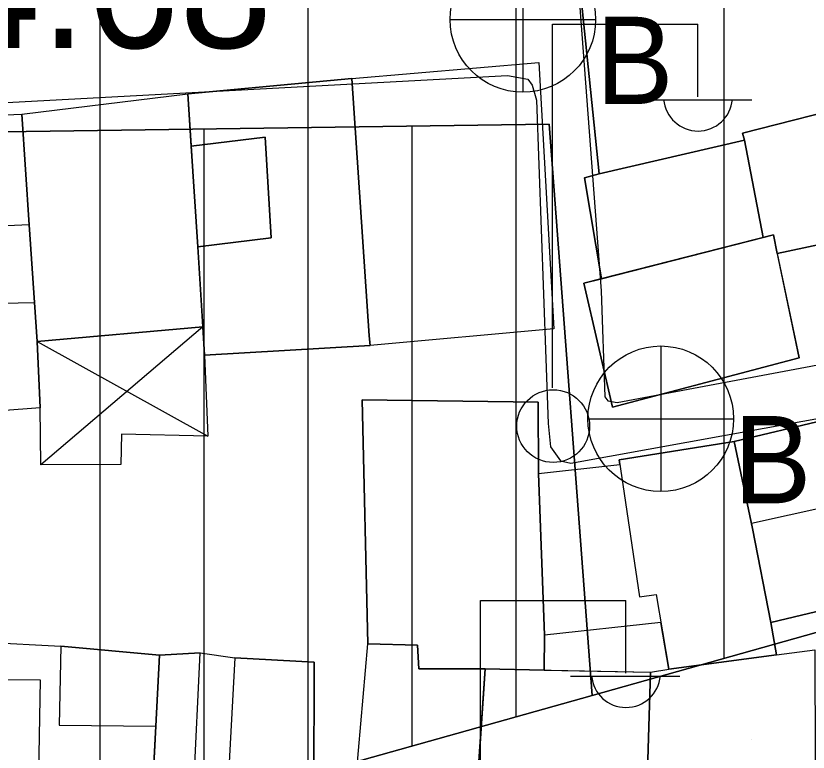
# Model space of a CAD drawing. Extents: x 417997 to 421451, y 4451742 to 4455216.
# Drawn here: x 420757.11 to 420795.21, y 4452626.67 to 4452662.08 of the extents above; entities that cross this region are included whole.
import ezdxf

# ---------------------------------------------------------------- set-up
doc = ezdxf.new("R2010")
doc.units = 0
for name, color, linetype in [('ADA', 7, 'Continuous'), ('B_Mesken', 7, 'Continuous'), ('B_Sundurma', 7, 'Continuous'), ('B_Teras', 7, 'Continuous'), ('Default', 7, 'Continuous'), ('PL_AYA_PARK_DINLENME', 7, 'Continuous'), ('PL_KON_MEV_350', 7, 'Continuous'), ('PL_KON_MEV_450', 7, 'Continuous'), ('S_Elektrik_Diregi', 7, 'Continuous'), ('S_Rogar_Kapagi_Buski', 7, 'Continuous'), ('TR_ORTAYOGUNKONUT', 7, 'Continuous'), ('TR_PARKALANI', 7, 'Continuous'), ('TR_YUKSEKYOGUNKONUT', 7, 'Continuous'), ('Y_Yol_Kotu', 7, 'Continuous'), ('Yol_Sose', 7, 'Continuous')]:
    doc.layers.add(name, color=color, linetype=linetype)

# ---------------------------------------------------------------- blocks, each defined once
blk = doc.blocks.new('POINT_DISPLAY')
at = {"layer": 'Default'}
blk.add_line((0, 0), (0, 0), dxfattribs=at)

msp = doc.modelspace()

# ---------------------------------------------------------------- linework, layer by layer
at = {"layer": 'ADA'}
for p, q in [((420722.16, 4452656.026), (420782.749, 4452656.876)), ((420722.16, 4452656.026), (420782.749, 4452656.876)), ((420782.749, 4452656.876), (420784.819, 4452629.405)), ((420782.749, 4452656.876), (420784.819, 4452629.405)), ((420818.793, 4452638.946), (420784.819, 4452629.405)), ((420818.793, 4452638.946), (420784.819, 4452629.405)), ((420784.819, 4452629.405), (420766.839, 4452624.356)), ((420784.819, 4452629.405), (420766.839, 4452624.356))]:
    msp.add_line(p, q, dxfattribs=at)
at = {"layer": 'B_Mesken'}
for points in [[(420784.15, 4452664.321), (420785.16, 4452654.486), (420792.145, 4452656.095), (420792.055, 4452656.443), (420797.835, 4452657.915), (420797.525, 4452659.221), (420795.349, 4452667.042)], [(420784.15, 4452664.321), (420795.349, 4452667.042), (420797.525, 4452659.221), (420797.835, 4452657.915), (420792.055, 4452656.443), (420792.145, 4452656.095), (420785.16, 4452654.486)], [(420773.257, 4452659.069), (420782.256, 4452659.829), (420782.981, 4452647.021), (420774.146, 4452646.223)], [(420773.257, 4452659.069), (420782.256, 4452659.829), (420782.981, 4452647.021), (420774.146, 4452646.223)], [(420793.043, 4452651.42), (420793.538, 4452651.547), (420793.724, 4452650.658), (420800.802, 4452652.163), (420799.704, 4452656.454), (420799.123, 4452656.194), (420798.473, 4452658.716), (420798.796, 4452658.884), (420798.63, 4452659.495), (420797.525, 4452659.221), (420797.835, 4452657.915), (420792.055, 4452656.443), (420792.145, 4452656.095)], [(420798.796, 4452658.884), (420798.473, 4452658.716), (420799.123, 4452656.194), (420799.704, 4452656.454), (420800.802, 4452652.163), (420793.724, 4452650.658), (420793.538, 4452651.547), (420793.043, 4452651.42), (420792.145, 4452656.095), (420792.055, 4452656.443), (420797.835, 4452657.915), (420797.525, 4452659.221), (420798.63, 4452659.495)], [(420773.257, 4452659.069), (420765.375, 4452658.328), (420766.187, 4452645.762), (420774.146, 4452646.223), (420774.098, 4452646.693)], [(420774.146, 4452646.223), (420766.187, 4452645.762), (420766.1, 4452647.119), (420765.851, 4452650.967), (420765.538, 4452655.806), (420765.375, 4452658.328), (420773.257, 4452659.069), (420774.098, 4452646.693)], [(420766.1, 4452647.119), (420758.136, 4452646.425), (420757.387, 4452657.358), (420765.375, 4452658.328)], [(420765.538, 4452655.806), (420765.851, 4452650.967), (420766.1, 4452647.119), (420758.136, 4452646.425), (420758.008, 4452648.289), (420757.752, 4452652.025), (420757.387, 4452657.358), (420765.375, 4452658.328)], [(420749.149, 4452657.015), (420757.387, 4452657.358), (420757.752, 4452652.025), (420758.008, 4452648.289), (420758.136, 4452646.425), (420758.269, 4452643.23), (420750.27, 4452642.626), (420749.837, 4452648.18), (420749.468, 4452652.922)], [(420758.269, 4452643.23), (420750.27, 4452642.626), (420749.837, 4452648.18), (420749.468, 4452652.923), (420749.149, 4452657.015), (420757.387, 4452657.358), (420757.752, 4452652.025), (420758.008, 4452648.289), (420758.136, 4452646.425)], [(420793.043, 4452651.42), (420792.145, 4452656.095), (420785.16, 4452654.486), (420784.449, 4452654.291), (420785.27, 4452649.436)], [(420793.043, 4452651.42), (420785.27, 4452649.437), (420784.449, 4452654.291), (420785.16, 4452654.486), (420792.145, 4452656.095)], [(420793.538, 4452651.547), (420784.418, 4452649.219), (420785.797, 4452643.269), (420794.774, 4452645.635)], [(420793.724, 4452650.658), (420794.774, 4452645.635), (420785.797, 4452643.268), (420784.418, 4452649.219), (420785.27, 4452649.437), (420793.043, 4452651.42), (420793.538, 4452651.547)], [(420773.762, 4452643.613), (420774.034, 4452631.889), (420776.426, 4452631.815), (420776.491, 4452630.677), (420779.676, 4452630.675), (420782.516, 4452630.62), (420782.536, 4452632.306), (420782.242, 4452640.071), (420782.226, 4452643.51)], [(420773.762, 4452643.613), (420782.226, 4452643.51), (420782.243, 4452640.072), (420782.536, 4452632.306), (420782.516, 4452630.62), (420779.676, 4452630.675), (420776.492, 4452630.677), (420776.426, 4452631.815), (420774.034, 4452631.889)], [(420801.257, 4452639.605), (420800.271, 4452643.669), (420791.648, 4452641.606), (420792.533, 4452637.423), (420793.413, 4452632.907), (420796.703, 4452633.686), (420796.939, 4452631.79), (420799.421, 4452632.265), (420802.913, 4452632.945), (420802.275, 4452634.729)], [(420801.257, 4452639.605), (420802.275, 4452634.729), (420802.913, 4452632.945), (420799.421, 4452632.265), (420796.939, 4452631.79), (420796.703, 4452633.686), (420793.413, 4452632.907), (420792.533, 4452637.423), (420791.648, 4452641.606), (420800.271, 4452643.669)], [(420788.132, 4452632.915), (420782.536, 4452632.306), (420782.242, 4452640.071), (420786.16, 4452640.512), (420786.129, 4452640.722), (420791.648, 4452641.606), (420792.533, 4452637.423), (420793.413, 4452632.907), (420793.68, 4452631.358), (420788.515, 4452630.658)], [(420788.132, 4452632.915), (420782.536, 4452632.306), (420782.243, 4452640.072), (420786.16, 4452640.512), (420786.129, 4452640.722), (420791.648, 4452641.606), (420792.533, 4452637.423), (420793.413, 4452632.907), (420793.68, 4452631.358), (420788.515, 4452630.658)], [(420755.559, 4452630.168), (420755.609, 4452631.957), (420759.268, 4452631.764), (420764.02, 4452631.331), (420763.843, 4452627.922), (420763.414, 4452619.915), (420758.101, 4452620.254), (420755.281, 4452620.259)], [(420764.02, 4452631.331), (420763.844, 4452627.922), (420763.531, 4452622.098), (420763.414, 4452619.915), (420758.101, 4452620.254), (420755.281, 4452620.259), (420755.559, 4452630.168), (420755.609, 4452631.957), (420759.268, 4452631.764)], [(420773.471, 4452625.468), (420774.034, 4452631.889), (420776.426, 4452631.815), (420776.491, 4452630.677), (420779.676, 4452630.675), (420779.286, 4452624.938)], [(420773.471, 4452625.468), (420774.034, 4452631.889), (420776.426, 4452631.815), (420776.492, 4452630.677), (420779.676, 4452630.675), (420779.286, 4452624.938)], [(420771.342, 4452619.744), (420763.414, 4452619.915), (420763.531, 4452622.098), (420763.843, 4452627.922), (420764.02, 4452631.331), (420765.973, 4452631.45), (420767.636, 4452631.207), (420771.459, 4452631.005), (420771.44, 4452624.884)], [(420771.343, 4452619.744), (420763.414, 4452619.915), (420763.531, 4452622.098), (420763.844, 4452627.922), (420764.02, 4452631.331), (420765.974, 4452631.45), (420767.636, 4452631.207), (420771.459, 4452631.005), (420771.44, 4452624.884)], [(420788.515, 4452630.658), (420793.68, 4452631.358), (420795.529, 4452631.59), (420795.541, 4452626.251), (420795.392, 4452623.164), (420787.244, 4452623.488), (420787.25, 4452623.675), (420787.419, 4452623.669), (420787.63, 4452630.522)], [(420788.515, 4452630.658), (420793.68, 4452631.358), (420795.529, 4452631.589), (420795.541, 4452626.251), (420795.392, 4452623.164), (420787.244, 4452623.488), (420787.25, 4452623.675), (420787.419, 4452623.669), (420787.63, 4452630.522)], [(420787.25, 4452623.675), (420787.096, 4452618.709), (420782.131, 4452618.887), (420782.111, 4452618.406), (420778.849, 4452618.518), (420779.676, 4452630.675), (420787.63, 4452630.522), (420787.419, 4452623.669)], [(420782.516, 4452630.62), (420787.63, 4452630.522), (420787.419, 4452623.669), (420787.25, 4452623.675), (420787.244, 4452623.488), (420787.096, 4452618.709), (420782.131, 4452618.887), (420782.111, 4452618.406), (420778.849, 4452618.518), (420778.911, 4452619.429), (420779.286, 4452624.938), (420779.676, 4452630.675)]]:
    msp.add_lwpolyline(points, close=True, dxfattribs=at)
at = {"layer": 'B_Sundurma'}
for p, q in [((420766.1, 4452647.119), (420758.312, 4452640.49)), ((420758.136, 4452646.425), (420766.347, 4452641.874))]:
    msp.add_line(p, q, dxfattribs=at)
for points in [[(420769.387, 4452651.397), (420765.851, 4452650.967), (420765.538, 4452655.806), (420769.098, 4452656.251)], [(420765.538, 4452655.805), (420765.851, 4452650.967), (420769.387, 4452651.397), (420769.098, 4452656.25)], [(420757.752, 4452652.025), (420754.52, 4452651.879), (420754.835, 4452648.233), (420758.008, 4452648.289)], [(420758.136, 4452646.425), (420766.1, 4452647.119), (420766.187, 4452645.762), (420766.347, 4452641.874), (420762.186, 4452641.959), (420762.162, 4452640.507), (420758.312, 4452640.49), (420758.269, 4452643.23)], [(420766.187, 4452645.762), (420766.347, 4452641.874), (420762.186, 4452641.959), (420762.162, 4452640.507), (420758.312, 4452640.49), (420758.269, 4452643.23), (420758.136, 4452646.425), (420766.1, 4452647.119)]]:
    msp.add_lwpolyline(points, close=True, dxfattribs=at)
at = {"layer": 'B_Teras'}
for points in [[(420791.648, 4452641.606), (420786.129, 4452640.722), (420787.103, 4452634.139), (420787.905, 4452634.258), (420788.515, 4452630.658), (420793.68, 4452631.358), (420793.413, 4452632.907), (420792.533, 4452637.423)], [(420801.257, 4452639.605), (420792.481, 4452637.668), (420793.413, 4452632.907), (420796.703, 4452633.686), (420796.939, 4452631.79), (420799.421, 4452632.265), (420802.913, 4452632.945), (420802.275, 4452634.729)], [(420759.268, 4452631.764), (420759.195, 4452627.968), (420763.843, 4452627.922), (420764.02, 4452631.331)], [(420763.531, 4452622.098), (420764.77, 4452622.074), (420764.87, 4452625.225), (420765.671, 4452625.071), (420765.973, 4452631.45), (420764.02, 4452631.331), (420763.843, 4452627.922)], [(420767.307, 4452625.008), (420771.44, 4452624.884), (420771.459, 4452631.005), (420767.636, 4452631.207)], [(420779.676, 4452630.675), (420787.63, 4452630.522), (420787.419, 4452623.669), (420787.191, 4452621.77), (420782.18, 4452621.993), (420782.111, 4452618.406), (420778.849, 4452618.518)], [(420755.559, 4452630.168), (420758.27, 4452630.146), (420758.101, 4452620.254), (420755.281, 4452620.259)]]:
    msp.add_lwpolyline(points, close=True, dxfattribs=at)
at = {"layer": 'PL_AYA_PARK_DINLENME'}
msp.add_lwpolyline([(420766.839, 4452624.356), (420784.819, 4452629.405), (420818.793, 4452638.946), (420846.207, 4452646.644), (420846.385, 4452645.413), (420846.543, 4452644.18), (420846.68, 4452642.944), (420846.796, 4452641.706), (420846.892, 4452640.466), (420846.967, 4452639.225), (420847.022, 4452637.982), (420847.056, 4452636.739), (420847.162, 4452631.222), (420837.361, 4452621.612)], close=True, dxfattribs=at)
msp.add_lwpolyline([(420766.839, 4452624.356), (420784.819, 4452629.405), (420818.793, 4452638.946), (420846.207, 4452646.644), (420846.385, 4452645.413), (420846.543, 4452644.18), (420846.68, 4452642.944), (420846.796, 4452641.706), (420846.892, 4452640.466), (420846.967, 4452639.225), (420847.022, 4452637.982), (420847.056, 4452636.739), (420847.162, 4452631.222), (420837.361, 4452621.612)], close=True, dxfattribs=at)
at = {"layer": 'PL_KON_MEV_350'}
msp.add_lwpolyline([(420798.57, 4452702.426), (420818.793, 4452638.946), (420784.819, 4452629.405), (420782.749, 4452656.876), (420722.16, 4452656.026), (420718.683, 4452691.009), (420711.531, 4452723.627), (420692.754, 4452768.312), (420648.069, 4452769.976), (420649.02, 4452720.062), (420711.531, 4452723.627), (420718.683, 4452691.009), (420621.168, 4452683.195), (420623.576, 4452850.818), (420633.719, 4452860.896), (420710.929, 4452861.508), (420711.484, 4452836.518), (420740.454, 4452847.569), (420768.045, 4452789.734), (420783.533, 4452799.414), (420807.351, 4452743.646), (420777.846, 4452729.807), (420780.698, 4452695.105)], close=True, dxfattribs=at)
at = {"layer": 'PL_KON_MEV_450'}
msp.add_lwpolyline([(420782.749, 4452656.876), (420784.819, 4452629.405), (420766.839, 4452624.356), (420635.99, 4452629.445), (420625.096, 4452639.793), (420621.168, 4452683.195), (420718.683, 4452691.009), (420722.16, 4452656.026)], close=True, dxfattribs=at)
msp.add_lwpolyline([(420782.749, 4452656.876), (420784.819, 4452629.405), (420766.839, 4452624.356), (420635.99, 4452629.445), (420625.096, 4452639.793), (420621.168, 4452683.195), (420718.683, 4452691.009), (420722.16, 4452656.026)], close=True, dxfattribs=at)
at = {"layer": 'S_Elektrik_Diregi'}
for p, q in [((420782.912, 4452644.186), (420782.912, 4452661.686)), ((420782.912, 4452661.686), (420789.912, 4452661.686)), ((420789.912, 4452658.186), (420789.912, 4452661.686)), ((420787.252, 4452658.046), (420792.502, 4452658.046)), ((420779.448, 4452616.468), (420779.448, 4452633.968)), ((420779.448, 4452633.968), (420786.448, 4452633.968)), ((420786.448, 4452630.468), (420786.448, 4452633.968)), ((420783.788, 4452630.328), (420789.038, 4452630.328))]:
    msp.add_line(p, q, dxfattribs=at)
msp.add_circle((420782.948, 4452642.351), 1.75, dxfattribs=at)
for centre in [(420789.913, 4452658.199), (420786.449, 4452630.481)]:
    msp.add_arc(centre, 1.658, 184.8384, 355.1464, dxfattribs=at)
at = {"layer": 'S_Rogar_Kapagi_Buski'}
for p, q in [((420781.49, 4452665.404), (420781.49, 4452658.404)), ((420777.99, 4452661.904), (420784.99, 4452661.904)), ((420788.12, 4452646.204), (420788.12, 4452639.204)), ((420784.62, 4452642.704), (420791.621, 4452642.704))]:
    msp.add_line(p, q, dxfattribs=at)
for centre in [(420781.49, 4452661.904), (420788.12, 4452642.704)]:
    msp.add_circle(centre, 3.5, dxfattribs=at)
at = {"layer": 'TR_ORTAYOGUNKONUT'}
for p, q in [((420761.168, 4452656.573), (420761.168, 4452804.15)), ((420761.168, 4452656.573), (420761.168, 4452804.15)), ((420771.168, 4452656.713), (420771.168, 4452791.686)), ((420771.168, 4452656.713), (420771.168, 4452791.686)), ((420791.168, 4452631.188), (420791.168, 4452699.394)), ((420791.168, 4452631.188), (420791.168, 4452699.394)), ((420781.168, 4452656.853), (420781.168, 4452695.297)), ((420781.168, 4452656.853), (420781.168, 4452695.297))]:
    msp.add_line(p, q, dxfattribs=at)
at = {"layer": 'TR_YUKSEKYOGUNKONUT'}
for p, q in [((420781.168, 4452628.38), (420781.168, 4452656.853)), ((420781.168, 4452628.38), (420781.168, 4452656.853)), ((420761.168, 4452624.576), (420761.168, 4452656.573)), ((420761.168, 4452624.576), (420761.168, 4452656.573)), ((420766.168, 4452624.382), (420766.168, 4452656.643)), ((420766.168, 4452624.382), (420766.168, 4452656.643)), ((420771.168, 4452625.571), (420771.168, 4452656.713)), ((420771.168, 4452625.571), (420771.168, 4452656.713)), ((420776.168, 4452626.975), (420776.168, 4452656.783)), ((420776.168, 4452626.975), (420776.168, 4452656.783))]:
    msp.add_line(p, q, dxfattribs=at)
at = {"layer": 'Yol_Sose'}
msp.add_lwpolyline([(420806.163, 4452664.921), (420798.982, 4452692.342), (420797.275, 4452698.698), (420797.093, 4452698.879), (420796.6, 4452698.905), (420782.268, 4452694.475), (420781.529, 4452693.942), (420781.452, 4452693.631), (420781.413, 4452693.151), (420784.041, 4452665.049), (420785.253, 4452648.858), (420785.428, 4452643.758), (420785.584, 4452643.564), (420786.025, 4452643.487), (420810.711, 4452648.111), (420811.178, 4452648.293), (420811.294, 4452648.565), (420811.281, 4452648.955)], close=True, dxfattribs=at)
msp.add_lwpolyline([(420747.722, 4452657.429), (420780.751, 4452659.217), (420781.733, 4452659.037), (420781.939, 4452658.753), (420782.147, 4452658.031), (420782.707, 4452642.483), (420782.812, 4452641.347), (420783.303, 4452640.676), (420783.794, 4452640.573), (420811.862, 4452645.646), (420812.46, 4452645.569), (420812.682, 4452644.881), (420815.397, 4452632.947), (420814.791, 4452618.424), (420814.519, 4452617.696), (420814.064, 4452617.436), (420813.22, 4452617.344), (420789.177, 4452618.002), (420747.333, 4452620.32)], dxfattribs=at)

# ---------------------------------------------------------------- block references
at = {"layer": 'TR_PARKALANI', "xscale": 0.1, "yscale": 0.10000000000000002}
msp.add_blockref('POINT_DISPLAY', (420792.492, 4452627.291), dxfattribs=at)
msp.add_blockref('POINT_DISPLAY', (420792.492, 4452627.291), dxfattribs=at)

# ---------------------------------------------------------------- texts
at = {"layer": 'S_Rogar_Kapagi_Buski'}
for p in [(420784.99, 4452657.84), (420791.621, 4452638.64)]:
    msp.add_text('B', height=4.2, dxfattribs=at).set_placement(p)
at = {"layer": 'Y_Yol_Kotu'}
msp.add_text('124.68 ', height=6, dxfattribs=at).set_placement((420744.896, 4452660.534))

doc.saveas('drawing.dxf')
